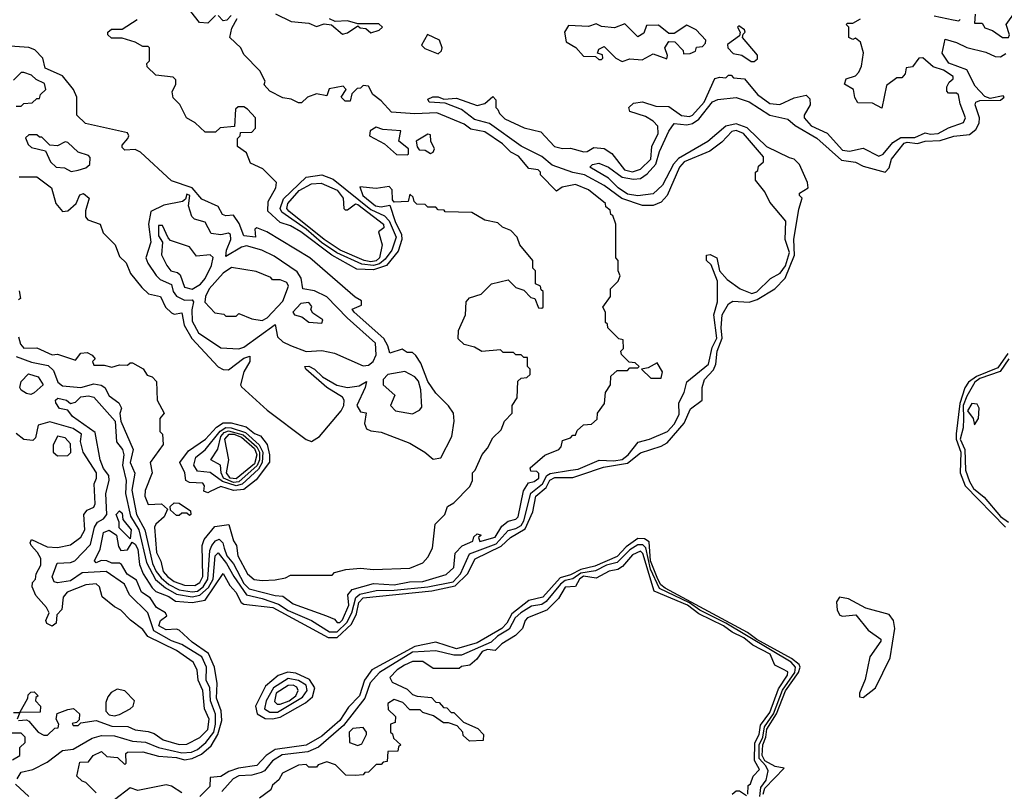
# Model space of a CAD drawing. Extents: x 2737310 to 2869991, y 870230 to 1012730.
# Tile 451 of 479: x 2808159 to 2811960, y 939786 to 942764. Entities that reach past the tile are written whole.
import ezdxf

# ---------------------------------------------------------------- set-up
doc = ezdxf.new("R2010")
doc.units = 0

msp = doc.modelspace()

# ---------------------------------------------------------------- linework, layer by layer
at = {"layer": '0CON02XD'}
for points in [[(2808145, 941463.8), (2808205, 941442), (2808269.1, 941429.1), (2808289.7, 941409.7), (2808306.7, 941365), (2808325, 941351.2), (2808395, 941344.2), (2808445, 941358), (2808473.9, 941353.9), (2808487.5, 941345), (2808505, 941312.5), (2808542.5, 941285), (2808552.5, 941265), (2808545.8, 941244.2), (2808549.1, 941215), (2808596.7, 941105), (2808585.8, 941055), (2808603.6, 941013.6), (2808592.1, 940947.9), (2808610, 940855), (2808641.9, 940795), (2808672.2, 940665), (2808685.6, 940635), (2808705, 940610.6), (2808734.7, 940584.7), (2808775, 940563.5), (2808825, 940555.5), (2808845, 940558.5), (2808867.8, 940575), (2808885.5, 940605), (2808893.1, 940715), (2808900.8, 940735), (2808915, 940753.3), (2808929.3, 940759.3), (2808943.8, 940745), (2808948.6, 940725), (2808959.4, 940695), (2808984.6, 940664.6), (2809025, 940588), (2809045, 940567.5), (2809145, 940541.2), (2809175, 940538.8), (2809215, 940510), (2809343.6, 940463.6), (2809375, 940450), (2809385, 940437.5), (2809395, 940437.5), (2809405, 940447.5), (2809430, 940505), (2809426.2, 940545), (2809442.5, 940565), (2809525, 940588), (2809605, 940582.9), (2809664.1, 940594.1), (2809715, 940596.2), (2809805, 940622.5), (2809835, 940650), (2809840, 940705), (2809867, 940733), (2809908.3, 940751.7), (2809911.7, 940768.3), (2809925, 940780), (2809940, 940775), (2809930, 940765), (2809935, 940750), (2809995, 940766.7), (2810020, 940810), (2810045, 940828.8), (2810075, 940836.2), (2810083.8, 940845), (2810103.8, 940946.2), (2810123.3, 940976.7), (2810145, 940981.2), (2810163.3, 940995), (2810163, 941013), (2810155, 941020), (2810131.7, 941021.7), (2810130, 941035), (2810186.4, 941083.6), (2810240, 941105), (2810250, 941115), (2810255, 941140), (2810285, 941150), (2810295, 941160), (2810305, 941160), (2810311.7, 941178.3), (2810335, 941200), (2810367, 941203), (2810388.3, 941221.7), (2810390, 941245), (2810417, 941283), (2810420, 941325), (2810440, 941355), (2810441.7, 941388.3), (2810465, 941410), (2810505, 941410), (2810515, 941420), (2810545, 941420), (2810550, 941425), (2810535, 941440), (2810511.7, 941441.7), (2810481.7, 941471.7), (2810480, 941485), (2810490, 941495), (2810488.3, 941528.3), (2810471.7, 941531.7), (2810430, 941575), (2810428.3, 941588.3), (2810420, 941595), (2810420, 941635), (2810410, 941655), (2810440, 941695), (2810440, 941725), (2810470, 941755), (2810477.5, 941775), (2810470, 941795), (2810470, 941835), (2810460, 941845), (2810460, 941975), (2810448.3, 942008.3), (2810441.7, 942011.7), (2810438.3, 942028.3), (2810421.7, 942041.7), (2810420, 942055), (2810355, 942107.5), (2810305, 942127.5), (2810253, 942117), (2810231.7, 942101.7), (2810170, 942165), (2810170, 942175), (2810160, 942185), (2810125, 942190), (2810085, 942236.7), (2810055, 942252.5), (2810023.3, 942285), (2809955, 942331.2), (2809901.2, 942341.2), (2809875, 942360), (2809770, 942405), (2809685, 942400), (2809595, 942406.7), (2809555, 942451.2), (2809522.5, 942475), (2809505, 942507.5), (2809485, 942510), (2809475, 942500), (2809461.7, 942498.3), (2809441.7, 942478.3), (2809435, 942450), (2809415, 942450), (2809400, 942465), (2809420, 942495), (2809407.5, 942507.5), (2809353.3, 942496.7), (2809345, 942470), (2809305, 942477.5), (2809270, 942465), (2809247, 942443), (2809235, 942442.5), (2809207, 942457), (2809175, 942462.5), (2809125, 942487.5), (2809103, 942513), (2809107, 942527), (2809086.1, 942566.1), (2809025, 942630), (2809012.5, 942655), (2808970, 942695), (2808978.3, 942731.7), (2808998.3, 942768.3)], [(2808148.8, 939835), (2808165, 939860), (2808209.5, 939870.5), (2808265, 939898.8), (2808325, 939943.3), (2808365, 939948.8), (2808439.3, 939990.7), (2808475, 940001.2), (2808525, 940000.8), (2808595, 939979.2), (2808645, 939975.8), (2808695.6, 939955.6), (2808785, 939934.4), (2808822.6, 939937.4), (2808845, 939947.1), (2808878, 939975), (2808908.5, 940015), (2808915.5, 940045), (2808914.5, 940084.5), (2808895.6, 940135), (2808892.9, 940185), (2808879.2, 940215), (2808880, 940265), (2808862, 940305), (2808785, 940352.9), (2808745, 940367.5), (2808677.5, 940405), (2808653.3, 940475), (2808582.5, 940545), (2808563.3, 940585), (2808492.5, 940635), (2808400.9, 940629.1), (2808355, 940598.6), (2808305, 940591.2), (2808292.5, 940595), (2808284.1, 940614.1), (2808303.6, 940666.4), (2808355, 940668.8), (2808372.5, 940675), (2808432, 940738), (2808447.5, 940805), (2808460, 940825), (2808482.3, 940837.7), (2808495.7, 940854.3), (2808491.4, 940935), (2808504.1, 940985.9), (2808503.8, 941005), (2808482.2, 941032.2), (2808469.2, 941065), (2808450.7, 941170.7), (2808362.7, 941232.7), (2808345, 941257.5), (2808313.2, 941263.2), (2808298.8, 941285), (2808297.5, 941295), (2808307, 941303), (2808340, 941295), (2808355, 941282.5), (2808375, 941287.5), (2808395, 941308.8), (2808425, 941312), (2808445, 941306.7), (2808528.1, 941215), (2808533.3, 941135), (2808556, 941105), (2808560.8, 941085), (2808555.8, 941045), (2808570, 940985), (2808567.5, 940935), (2808587.4, 940847.4), (2808618.9, 940795), (2808648.6, 940668.6), (2808683.8, 940603.8), (2808721.8, 940571.8), (2808765, 940547.5), (2808825, 940536.5), (2808855, 940542.5), (2808887.6, 940572.4), (2808905.6, 940605), (2808913.3, 940695), (2808925, 940706), (2808958.1, 940665), (2808985.4, 940615.4), (2809035, 940544), (2809095, 940530.6), (2809157.8, 940507.8), (2809195, 940484.4), (2809285.5, 940445.5), (2809355, 940401.9), (2809385, 940401.1), (2809422.3, 940437.7), (2809441.5, 940475), (2809456.2, 940533.8), (2809472.5, 940547.5), (2809535, 940561.5), (2809605, 940562.1), (2809735.3, 940574.7), (2809832.5, 940595), (2809860.6, 940625), (2809895, 940702.5), (2809998.3, 940741.7), (2810045, 940792.5), (2810075, 940800), (2810095, 940812.5), (2810105, 940830), (2810132.9, 940937.1), (2810177.1, 940972.9), (2810194.6, 941005.4), (2810207, 941013), (2810285, 941026), (2810315, 941029.2), (2810395.8, 941064.2), (2810452.1, 941062.1), (2810485, 941067.1), (2810508, 941085), (2810546.4, 941133.6), (2810590, 941145), (2810660, 941175), (2810685, 941202.5), (2810705, 941240), (2810703.3, 941285), (2810724, 941325), (2810734.1, 941365.9), (2810818, 941435), (2810831.7, 941498.3), (2810850, 941535), (2810838.8, 941625), (2810852.5, 941675), (2810852.5, 941755), (2810828.3, 941818.3), (2810810, 941835), (2810810, 941855), (2810825, 941857.5), (2810850, 941845), (2810860, 941795), (2810890.7, 941760.7), (2810940, 941725), (2810985, 941706.7), (2811005, 941713.8), (2811057.5, 941765), (2811095, 941786), (2811115, 941814), (2811130.6, 941865), (2811113.8, 941915), (2811116.4, 941986.4), (2811055, 942060), (2811035, 942100), (2811000, 942145), (2811000, 942175), (2811008.3, 942181.7), (2811011.7, 942198.3), (2811030, 942215), (2811030, 942235), (2811023, 942243), (2810953.3, 942325), (2810925, 942335.8), (2810908.3, 942331.7), (2810869.3, 942290.7), (2810823.8, 942256.2), (2810723.8, 942215), (2810706.2, 942195), (2810658.8, 942085), (2810635, 942060), (2810605, 942046.7), (2810563, 942047), (2810483.5, 942073.5), (2810415, 942124), (2810340, 942165), (2810295, 942174.2), (2810215, 942202.5), (2810175, 942236), (2810095, 942276), (2809972.7, 942362.7), (2809915, 942378.8), (2809865, 942416.7), (2809801.7, 942441.7), (2809740, 942445), (2809735, 942457.5), (2809754.1, 942465.9), (2809775, 942466), (2809797, 942457), (2809845, 942461.2), (2809925, 942433.3), (2809955, 942440), (2809985, 942467.5), (2809997.5, 942455), (2809997.5, 942425), (2810005, 942417.5), (2810011.7, 942401.7), (2810031.7, 942381.7), (2810106.1, 942346.1), (2810170.7, 942330.7), (2810223.3, 942275), (2810255, 942266.9), (2810285, 942268), (2810336.4, 942253.6), (2810350, 942255), (2810375, 942270), (2810415, 942266.7), (2810445, 942247.5), (2810493.3, 942185), (2810525, 942176.2), (2810555, 942186.7), (2810595.8, 942225), (2810600, 942275), (2810623.3, 942325), (2810623, 942353), (2810605, 942372.5), (2810575, 942390), (2810515, 942410), (2810510, 942425), (2810528.3, 942441.7), (2810563, 942447), (2810615, 942430), (2810665, 942428.8), (2810714.4, 942394.4), (2810745, 942390), (2810756.2, 942395), (2810800.8, 942445), (2810843, 942537), (2810862.5, 942542.5), (2810885, 942540), (2810895, 942550), (2810905, 942550), (2810915, 942540), (2810957.5, 942535), (2811007.5, 942475), (2811055, 942440), (2811093, 942437), (2811148.3, 942461.7), (2811195, 942472.5), (2811208.8, 942458.8), (2811210, 942435), (2811187.5, 942395), (2811187.5, 942385), (2811215, 942354), (2811275.9, 942325.9), (2811335, 942260), (2811363, 942257), (2811415, 942267.5), (2811475, 942237.5), (2811492.5, 942245), (2811530.3, 942289.7), (2811561.1, 942308.9), (2811615, 942309.4), (2811655, 942327.5), (2811675, 942322), (2811705, 942324.2), (2811745, 942346.7), (2811803, 942367), (2811810, 942385), (2811789.5, 942439.5), (2811783.6, 942473.6), (2811775, 942480), (2811745, 942480), (2811738.3, 942488.3), (2811737.5, 942505), (2811747, 942523), (2811762.5, 942535), (2811762.5, 942545), (2811725, 942568.8), (2811685, 942582.5), (2811645, 942616.7), (2811630, 942615), (2811605, 942582.5), (2811581.7, 942578.3), (2811577.5, 942555), (2811565, 942540), (2811545, 942540), (2811505, 942510), (2811487, 942423), (2811451.7, 942441.7), (2811395, 942442.5), (2811383, 942463), (2811377.5, 942495), (2811342.5, 942515), (2811350, 942535), (2811385, 942547.5), (2811398.3, 942561.7), (2811408.8, 942585), (2811416.1, 942636.1), (2811405, 942677.5), (2811385, 942692.5), (2811375, 942687.5), (2811360, 942695), (2811360, 942735), (2811350, 942745), (2811355, 942750), (2811375, 942750), (2811405, 942767.5)], [(2808751.7, 942461.7), (2808747.5, 942485), (2808762.5, 942515), (2808761.7, 942531.7), (2808751.7, 942541.7), (2808685, 942550), (2808651.7, 942581.7), (2808650, 942595), (2808660, 942605), (2808660, 942655), (2808655, 942660), (2808635, 942660), (2808605, 942677.5), (2808555, 942692.5), (2808513, 942693), (2808500, 942705), (2808500, 942715), (2808513, 942727), (2808555, 942727.5), (2808612.5, 942765)], [(2808915, 942780), (2808885, 942750), (2808853, 942753), (2808820, 942795)], [(2808975, 942780), (2808958.3, 942761.7), (2808945, 942760), (2808925, 942780)], [(2809146.4, 942786.4), (2809207, 942757), (2809275, 942750), (2809305, 942737.5), (2809335, 942747.5), (2809363.3, 942743.3), (2809405, 942707.5), (2809425, 942712.5), (2809465, 942740), (2809473, 942733), (2809495, 942730), (2809515, 942712.5), (2809547, 942723), (2809560, 942735), (2809545, 942747.5), (2809465, 942747.5), (2809425, 942760), (2809377, 942757), (2809355, 942767.5)], [(2811688.8, 942778.8), (2811763, 942763), (2811785, 942760), (2811790, 942765)], [(2811847.5, 942785), (2811845, 942750), (2811875, 942750), (2811885, 942732.5), (2811915, 942722.5), (2811952.5, 942695), (2811976.7, 942695), (2811980, 942705), (2811967.5, 942745), (2812003.8, 942795)], [(2810485, 942602.5), (2810515, 942612.5), (2810561.7, 942608.3), (2810605, 942632.5), (2810657.5, 942612.5), (2810660, 942625), (2810650, 942655), (2810665, 942680), (2810688.3, 942678.3), (2810720, 942645), (2810721.7, 942631.7), (2810747, 942633), (2810768.3, 942641.7), (2810771.7, 942658.3), (2810795, 942660), (2810807, 942673), (2810807.5, 942685), (2810770, 942725), (2810735, 942742.5), (2810685, 942710), (2810665, 942710), (2810625, 942742.5), (2810578.3, 942741.7), (2810568.3, 942711.7), (2810545, 942697.5), (2810495, 942747.5), (2810455, 942732.5), (2810405, 942737.5), (2810385, 942747.5), (2810355, 942737.5), (2810278.3, 942741.7), (2810262.5, 942715), (2810268.3, 942678.3), (2810305.9, 942655.9), (2810335, 942622.5), (2810381.7, 942621.7), (2810395, 942610), (2810405, 942610), (2810410, 942615), (2810408.3, 942628.3), (2810390, 942635), (2810395, 942650), (2810415, 942660), (2810460, 942615), (2810485, 942602.5)], [(2810995, 942602.5), (2811007, 942613), (2811007, 942627), (2810950, 942695), (2810951.7, 942708.3), (2810960, 942715), (2810957.5, 942725), (2810935, 942740), (2810930, 942735), (2810940, 942715), (2810938.3, 942701.7), (2810891.7, 942668.3), (2810892.5, 942655), (2810913.9, 942633.9), (2810946.4, 942626.4), (2810983, 942603), (2810995, 942602.5)], [(2808455, 939780), (2808415, 939820), (2808400, 939825), (2808380, 939845), (2808391.7, 939898.3), (2808425, 939900), (2808442.5, 939925), (2808475, 939940), (2808495, 939920), (2808537, 939917), (2808565, 939890), (2808570, 939895), (2808568.3, 939931.7), (2808575, 939937.5), (2808635, 939938.8), (2808695, 939921.2), (2808765, 939916.9), (2808795, 939907.1), (2808825, 939912.5), (2808860.7, 939929.3), (2808897.9, 939962.1), (2808924.6, 940005.4), (2808939.2, 940059.2), (2808937.1, 940097.1), (2808918.6, 940145), (2808921.7, 940201.7), (2808910.8, 940265), (2808888.6, 940318.6), (2808825, 940361.2), (2808775, 940407.5), (2808765, 940412.5), (2808725, 940408.8), (2808696.7, 940425), (2808703.3, 940445), (2808727, 940463), (2808722.5, 940475), (2808686.7, 940495), (2808663, 940533), (2808630, 940555), (2808610.7, 940600.7), (2808574.3, 940624.3), (2808551.7, 940661.7), (2808545, 940666.7), (2808515, 940666.2), (2808495, 940676.2), (2808473.6, 940676.4), (2808455, 940667.5), (2808447.5, 940675), (2808470, 940720), (2808482.5, 940785), (2808505, 940793.3), (2808532.5, 940775), (2808540.7, 940730.7), (2808550, 940715), (2808575, 940717.5), (2808593, 940747), (2808605, 940740), (2808615, 940720), (2808621.2, 940661.2), (2808636.2, 940625), (2808670.8, 940570.8), (2808685, 940556.7), (2808735, 940537.5), (2808760.5, 940520.5), (2808825, 940514.2), (2808875, 940523.8), (2808945, 940626.7), (2808970.3, 940580.3), (2808993.8, 940555), (2809013.8, 940515), (2809025, 940508.8), (2809136.7, 940495), (2809350, 940380), (2809385, 940379.4), (2809439.4, 940430.6), (2809458.9, 940471.1), (2809468.5, 940515), (2809485, 940532.2), (2809750.2, 940559.8), (2809840.4, 940579.6), (2809887.5, 940625), (2809917, 940683), (2810018.2, 940731.8), (2810053.8, 940765), (2810110.9, 940799.1), (2810139.4, 940865), (2810151.9, 940925), (2810190.9, 940959.1), (2810205, 940987.5), (2810225, 940997.5), (2810295, 940997.1), (2810325, 941006.9), (2810412.4, 941037.6), (2810505, 941052.2), (2810555, 941092), (2810635, 941117.5), (2810658.9, 941131.1), (2810723.6, 941206.4), (2810748.1, 941261.9), (2810793.8, 941295), (2810794, 941345), (2810802.5, 941375), (2810837.3, 941412.7), (2810846.9, 941435), (2810852.2, 941485), (2810871.5, 941535), (2810866.7, 941575), (2810870.6, 941625), (2810895, 941667.5), (2810912.3, 941677.7), (2810975, 941674.3), (2811006.3, 941683.7), (2811073.8, 941725), (2811113.6, 941766.4), (2811150, 941855), (2811147.5, 941915), (2811167.3, 942032.7), (2811180, 942075), (2811170, 942085), (2811170, 942095), (2811202.5, 942115), (2811200, 942135), (2811170, 942205), (2811148.8, 942225), (2811130.5, 942230.5), (2811043.1, 942273.1), (2810966.9, 942346.9), (2810925, 942361.5), (2810885, 942352.9), (2810815, 942294.2), (2810702.2, 942227.8), (2810683.5, 942206.5), (2810640.8, 942125), (2810605, 942092), (2810545, 942084.3), (2810505, 942090), (2810468.8, 942115), (2810431.7, 942151.7), (2810360, 942195), (2810370, 942205), (2810395, 942210), (2810432.5, 942195), (2810485, 942155.7), (2810528.3, 942148.3), (2810555, 942150.8), (2810580.9, 942169.1), (2810615, 942206.2), (2810629.2, 942255), (2810665, 942333.3), (2810686.2, 942363.8), (2810735, 942358.6), (2810756.4, 942363.6), (2810780.7, 942379.3), (2810833.6, 942446.4), (2810854.3, 942455.7), (2810925, 942462.9), (2810975, 942447.1), (2811055, 942395.8), (2811125, 942380), (2811153.3, 942355), (2811236.8, 942306.8), (2811331.7, 942221.7), (2811385, 942214.2), (2811415, 942198.9), (2811500, 942175), (2811515, 942192.5), (2811524.5, 942225.5), (2811573, 942287), (2811585, 942291.1), (2811625, 942285.6), (2811655, 942295.6), (2811712.4, 942297.6), (2811765, 942314.2), (2811825, 942321.2), (2811850.3, 942339.7), (2811862.5, 942365), (2811864.2, 942385), (2811847.5, 942435), (2811850, 942445), (2811865, 942452.5), (2811945, 942453.3), (2811960, 942465), (2811955, 942470), (2811905, 942460), (2811885, 942467.5), (2811847.4, 942507.4), (2811815, 942570), (2811745.6, 942595.6), (2811720, 942635), (2811731.7, 942688.3), (2811775, 942676.2), (2811815, 942656.2), (2811888.8, 942638.8), (2811925, 942621.2), (2811945, 942620), (2811966.4, 942633.6)], [(2809775, 942632.5), (2809787, 942643), (2809790, 942655), (2809780, 942685), (2809733, 942707), (2809710, 942665), (2809723, 942653), (2809775, 942632.5)], [(2809755, 941067.5), (2809785, 941072.5), (2809826.7, 941155), (2809836.7, 941215), (2809833.3, 941245), (2809813.9, 941273.9), (2809765, 941322.5), (2809735, 941367.5), (2809708, 941438), (2809688.3, 941468.3), (2809675, 941480), (2809655, 941480), (2809635, 941492.5), (2809587.5, 941477.5), (2809580.8, 941505), (2809565, 941533.8), (2809450, 941635), (2809443, 941647), (2809478.3, 941661.7), (2809478.3, 941678.3), (2809453.6, 941693.6), (2809278.8, 941845), (2809113.3, 941945), (2809075, 941960), (2809067.5, 941955), (2809070, 941925), (2809025, 941930), (2809007, 941977), (2808985, 942010), (2808955, 942006.7), (2808941.7, 942011.7), (2808925, 942042.5), (2808861.7, 942071.7), (2808824.5, 942114.5), (2808745, 942142.5), (2808625, 942252.5), (2808605, 942262.5), (2808565, 942260), (2808555, 942270), (2808555, 942280), (2808576.7, 942305), (2808580, 942315), (2808575, 942326.7), (2808413, 942363), (2808380, 942395), (2808380, 942465), (2808367.5, 942495), (2808325, 942547.5), (2808257, 942577), (2808248.8, 942615), (2808217.9, 942647.9), (2808195, 942656), (2808105, 942663.3)], [(2808145, 942430), (2808165, 942430), (2808175, 942440), (2808207, 942443), (2808225, 942460), (2808235, 942460), (2808240, 942475), (2808260, 942495), (2808255, 942517.5), (2808223, 942533), (2808205, 942550), (2808175, 942560), (2808165, 942560), (2808135, 942530)], [(2808155, 941540), (2808162.3, 941512.3), (2808175, 941496.7), (2808225, 941497.5), (2808285, 941470), (2808305, 941472.5), (2808375, 941450), (2808395, 941477.5), (2808419.3, 941479.3), (2808439.3, 941469.3), (2808450, 941455), (2808440, 941445), (2808445, 941430), (2808485, 941430), (2808515, 941422.5), (2808545, 941432.5), (2808575, 941430), (2808585, 941440), (2808595, 941440), (2808636.4, 941416.4), (2808651.7, 941391.7), (2808670, 941385), (2808687, 941367), (2808690, 941295), (2808717.5, 941245), (2808700, 941225), (2808700, 941175), (2808710, 941165), (2808712.5, 941125), (2808663.3, 941055), (2808670, 941015), (2808643.6, 940946.4), (2808642, 940925), (2808655, 940893.3), (2808706.1, 940896.1), (2808730, 940875), (2808717.5, 940845), (2808685, 940817.5), (2808680, 940805), (2808687.3, 940707.3), (2808703.9, 940673.9), (2808712.5, 940635), (2808729.2, 940615), (2808755, 940595.8), (2808795, 940581.4), (2808835, 940580.8), (2808855, 940592), (2808865.6, 940615), (2808863.3, 940735), (2808871.7, 940758.3), (2808912.2, 940807.8), (2808966.2, 940816.2), (2808985, 940752.5), (2808996.2, 940735), (2809001.2, 940695), (2809038.8, 940625), (2809064.2, 940604.2), (2809095, 940600), (2809145, 940602.5), (2809185, 940610), (2809205, 940620), (2809365, 940620), (2809375, 940630), (2809418.3, 940641.7), (2809475, 940647.5), (2809525, 940642.5), (2809665, 940647.5), (2809715, 940667.5), (2809735, 940690), (2809752.5, 940725), (2809763, 940817), (2809800, 940855), (2809810, 940885), (2809835, 940900), (2809897, 940963), (2809907.5, 940985), (2809907.5, 941015), (2809917.5, 941025), (2809943.9, 941086.1), (2809965, 941110), (2809985, 941150), (2810018.3, 941181.7), (2810030, 941215), (2810060, 941245), (2810060, 941275), (2810080, 941305), (2810081.7, 941368.3), (2810095, 941380), (2810117, 941383), (2810130, 941395), (2810130, 941415), (2810120, 941425), (2810120, 941460), (2810105, 941460), (2810095, 941470), (2810075, 941470), (2810065, 941480), (2810025, 941480), (2810015, 941490), (2809943, 941483), (2809915, 941500), (2809875, 941510), (2809851.7, 941531.7), (2809853.3, 941565), (2809880, 941625), (2809882.5, 941675), (2809895, 941690), (2809940, 941705), (2809980, 941745), (2810045, 941760), (2810075, 941730), (2810105, 941720), (2810131.7, 941691.7), (2810148.3, 941688.3), (2810161.7, 941651.7), (2810175, 941650), (2810180, 941655), (2810180, 941715), (2810171.7, 941721.7), (2810170, 941735), (2810150, 941745), (2810150, 941795), (2810140, 941805), (2810140, 941835), (2810090, 941895), (2810080, 941925), (2810055, 941950), (2810023, 941963), (2810005, 941980), (2809955, 941990), (2809905, 942020), (2809801.7, 942021.7), (2809798.3, 942028.3), (2809775, 942030), (2809765, 942040), (2809735, 942040), (2809725, 942050), (2809691.7, 942051.7), (2809681.7, 942061.7), (2809678.3, 942078.3), (2809665, 942090), (2809658.3, 942061.7), (2809605, 942060), (2809598.3, 942068.3), (2809597, 942107), (2809585, 942120), (2809535, 942112.5), (2809471.7, 942118.3), (2809484, 942085), (2809533.3, 942045), (2809555, 942042), (2809588.3, 942048.3), (2809608.6, 941985), (2809633.3, 941935), (2809634.5, 941915.5), (2809619.8, 941870.2), (2809574.6, 941815.4), (2809525, 941798.5), (2809461.2, 941801.2), (2809364.6, 941854.6), (2809245, 941945.7), (2809205, 941968), (2809165, 941981.2), (2809117.5, 942025), (2809118.3, 942061.7), (2809147.5, 942115), (2809150, 942135), (2809098.3, 942188.3), (2809050.5, 942210.5), (2809035, 942250), (2809000, 942275), (2809000, 942305), (2809010, 942315), (2809011.7, 942328.3), (2809055, 942330), (2809070, 942345), (2809070, 942385), (2809038.3, 942418.3), (2809025, 942427.5), (2809002.5, 942427.5), (2808991.7, 942418.3), (2808988.3, 942351.7), (2808933.6, 942346.4), (2808915, 942330), (2808875, 942330), (2808836.4, 942366.4), (2808802.5, 942385), (2808777, 942437), (2808751.7, 942461.7)], [(2809655, 942242.5), (2809660, 942245), (2809660, 942265), (2809623.3, 942295), (2809630, 942335), (2809560.5, 942340.5), (2809535, 942348.8), (2809512.5, 942335), (2809510, 942315), (2809567.5, 942285), (2809613.9, 942243.9), (2809655, 942242.5)], [(2808358.3, 942178.3), (2808385, 942182.5), (2808415, 942192.5), (2808430, 942205), (2808431.7, 942231.7), (2808425, 942240), (2808385, 942252.5), (2808345, 942290), (2808335, 942292.5), (2808305, 942277.5), (2808275, 942280), (2808245, 942310), (2808235, 942310), (2808225, 942320), (2808195, 942320), (2808181.7, 942308.3), (2808191.7, 942281.7), (2808205, 942270), (2808258.3, 942258.3), (2808277.5, 942215), (2808300, 942195), (2808331.7, 942191.7), (2808358.3, 942178.3)], [(2809745, 942247.5), (2809755, 942252.5), (2809760, 942265), (2809746.2, 942295), (2809745, 942320), (2809735, 942322.5), (2809690, 942295), (2809693, 942273), (2809701.7, 942261.7), (2809725, 942260), (2809745, 942247.5)], [(2808157, 942157), (2808225, 942157.5), (2808282.5, 942115), (2808298.8, 942055), (2808325, 942024), (2808345, 942026.2), (2808377.5, 942055), (2808391.7, 942088.3), (2808405, 942092.5), (2808427.5, 942075), (2808413.6, 942026.4), (2808413.3, 942003.3), (2808421.7, 941991.7), (2808470, 941975), (2808481.7, 941941.7), (2808527.5, 941895), (2808545, 941850), (2808570, 941825), (2808587.5, 941785), (2808630.7, 941730.7), (2808656.4, 941706.4), (2808702.5, 941695), (2808722.5, 941655), (2808745, 941632.5), (2808755, 941627.5), (2808785, 941632.5), (2808794, 941585), (2808823.7, 941533.7), (2808925, 941424), (2808945, 941413.8), (2808965, 941412), (2809025, 941457.5), (2809047.5, 941465), (2809048, 941445), (2809024.2, 941405), (2809011.2, 941355), (2809015, 941347.5), (2809115, 941256.7), (2809265, 941143.8), (2809285, 941136.7), (2809316, 941155), (2809400, 941255), (2809410, 941275), (2809411.2, 941295), (2809405, 941306.7), (2809344.2, 941344.2), (2809263.3, 941415), (2809260, 941425), (2809275, 941426.2), (2809296.7, 941415), (2809327.5, 941385), (2809384, 941354), (2809424.1, 941344.1), (2809469.2, 941350.8), (2809497.5, 941367.5), (2809493.3, 941345), (2809460, 941275), (2809475, 941250), (2809497, 941247), (2809490, 941205), (2809497.5, 941185), (2809515, 941176.7), (2809555, 941172.5), (2809665, 941130), (2809722.5, 941095), (2809755, 941067.5)], [(2809525, 941814.6), (2809480.2, 941820.2), (2809383.6, 941863.6), (2809324.2, 941904.2), (2809265, 941955.5), (2809171.2, 942021.2), (2809164.3, 942035.7), (2809177.5, 942072.5), (2809265, 942156.7), (2809325, 942165.7), (2809368.9, 942148.9), (2809515, 942031.5), (2809567.3, 942007.3), (2809585, 941988), (2809612.5, 941925), (2809595.7, 941875), (2809569.8, 941840.2), (2809548.4, 941821.6), (2809525, 941814.6)], [(2809515, 941829.5), (2809488.8, 941835), (2809396.2, 941875), (2809334.3, 941915), (2809198, 942025), (2809190.8, 942035), (2809194.3, 942055), (2809238, 942105), (2809285, 942130), (2809323, 942133), (2809385, 942105.8), (2809407.5, 942075), (2809410, 942035), (2809415, 942030), (2809425, 942030), (2809455, 942053.3), (2809465, 942050.8), (2809563.3, 941975), (2809565, 941960), (2809543.8, 941945), (2809558.8, 941895), (2809548.6, 941845), (2809535, 941833.5), (2809515, 941829.5)], [(2809485, 941427.5), (2809505, 941431.2), (2809523.3, 941445), (2809535, 941470), (2809532.5, 941515), (2809423.1, 941613.1), (2809345, 941694), (2809297.3, 941717.3), (2809252.5, 941725), (2809245.8, 941765.8), (2809230.5, 941790.5), (2809140.9, 941850.9), (2809094.3, 941874.3), (2809035, 941891.2), (2809015, 941885.8), (2808955, 941850), (2808958, 941875), (2808973.8, 941915), (2808972.5, 941935), (2808965, 941940), (2808935, 941933.8), (2808898.8, 941938.8), (2808875, 941982.5), (2808833.6, 941993.6), (2808824, 942004), (2808811.2, 942045), (2808815.7, 942085), (2808805, 942090), (2808798.8, 942071.2), (2808787.5, 942062.5), (2808715, 942048.6), (2808665.9, 942024.1), (2808655.8, 941975), (2808665.7, 941905), (2808646.7, 941845), (2808653.9, 941823.9), (2808686.1, 941776.1), (2808701.7, 941761.7), (2808745, 941742.5), (2808751.2, 941715), (2808765, 941696.7), (2808795, 941681.2), (2808825, 941682.5), (2808830, 941675), (2808824.1, 941644.1), (2808825, 941600), (2808850, 941555), (2808935, 941497.5), (2809005, 941493.3), (2809025, 941500), (2809145, 941587.5), (2809155, 941540), (2809175, 941521.2), (2809205, 941506.7), (2809265, 941483.3), (2809325, 941487.5), (2809375, 941477.5), (2809485, 941427.5)], [(2808825, 941724.2), (2808856.5, 941743.5), (2808874.5, 941765.5), (2808900, 941815), (2808906.2, 941846.2), (2808895, 941856.7), (2808841.7, 941851.7), (2808815, 941887.5), (2808741.7, 941911.7), (2808731.7, 941921.7), (2808710, 941970), (2808695, 941970), (2808695, 941930), (2808710, 941905), (2808707, 941857), (2808726.7, 941815), (2808742.5, 941795), (2808768, 941788), (2808778.8, 941778.8), (2808795, 941731.2), (2808825, 941724.2)], [(2809095, 941603.3), (2809115, 941613.3), (2809175, 941677.5), (2809196.7, 941735), (2809190, 941750), (2809165, 941760), (2809135, 941760), (2809128.3, 941768.3), (2809071.7, 941791.7), (2808977, 941807), (2808945, 941786.2), (2808891.2, 941725), (2808876.7, 941695), (2808873.6, 941673.6), (2808913, 941633), (2808947, 941627), (2808955, 941620), (2808995, 941620), (2809005, 941630), (2809055, 941610), (2809095, 941603.3)], [(2808157, 941717), (2808161.7, 941688.3), (2808155, 941682.5)], [(2809325, 941592.5), (2809330, 941605), (2809290.7, 941630.7), (2809283.3, 941645), (2809287, 941657), (2809275, 941672.5), (2809245, 941668.8), (2809213.8, 941635), (2809220, 941625), (2809247.7, 941617.7), (2809275, 941596.7), (2809325, 941592.5)], [(2811973.9, 941476.1), (2811935, 941420), (2811852.5, 941387.5), (2811821.4, 941365), (2811807.2, 941342.8), (2811787.7, 941282.3), (2811773.8, 941166.2), (2811774.7, 941144.7), (2811791.8, 941095), (2811789.4, 941015), (2811809.4, 940965), (2811964.3, 940805)], [(2810635, 941380), (2810640, 941405), (2810620, 941440), (2810585, 941420), (2810560, 941415), (2810595, 941380), (2810635, 941380)], [(2811978.1, 941455), (2811944.1, 941405.9), (2811865, 941378.9), (2811846.7, 941365), (2811815, 941311.2), (2811801.2, 941275), (2811802.5, 941225), (2811801.3, 941188.7), (2811789.6, 941145), (2811807.1, 941105), (2811810, 941025), (2811825, 940981.2), (2811840.8, 940955), (2811881.7, 940921.7), (2811945, 940847.1), (2811975.7, 940825)], [(2808202.3, 941317.7), (2808185, 941320.8), (2808164.5, 941334.5), (2808160, 941345), (2808165, 941367.5), (2808193, 941397), (2808230, 941385), (2808250, 941355), (2808215, 941323.3), (2808202.3, 941317.7)], [(2809675, 941243.3), (2809703, 941257), (2809711.7, 941268.3), (2809707.1, 941335), (2809698.5, 941368.5), (2809685, 941386.2), (2809646.1, 941406.1), (2809580, 941395), (2809562.5, 941375), (2809562.5, 941355), (2809607.5, 941315), (2809590, 941275), (2809610, 941255), (2809675, 941243.3)], [(2811845, 941200), (2811860, 941225), (2811862.5, 941265), (2811855, 941280), (2811835, 941282.5), (2811818, 941255), (2811840, 941225), (2811845, 941200)], [(2808155, 940060), (2808185, 940062.5), (2808195, 940057.5), (2808230, 940015), (2808253, 940003), (2808267, 940003), (2808295, 940030), (2808308.3, 940031.7), (2808310, 940045), (2808300, 940065), (2808303.9, 940086.1), (2808345, 940102.5), (2808366.4, 940106.4), (2808390, 940085), (2808388.3, 940061.7), (2808378.3, 940051.7), (2808361.7, 940048.3), (2808365, 940040), (2808385, 940040), (2808395, 940050), (2808455, 940060), (2808515, 940037.5), (2808576.1, 940036.1), (2808605, 940023.3), (2808655, 940016.7), (2808678.8, 940008.8), (2808712.5, 939985), (2808775, 939966.7), (2808805, 939967.5), (2808855, 939993.8), (2808886, 940025), (2808890.8, 940065), (2808872, 940105), (2808865.8, 940175), (2808848.6, 940215), (2808843.8, 940255), (2808828.8, 940285), (2808765, 940330), (2808654, 940384), (2808635, 940410), (2808587, 940447), (2808550, 940485), (2808525, 940497.5), (2808477, 940537), (2808466.7, 940575), (2808455, 940586.7), (2808415, 940582.5), (2808342.5, 940555), (2808327.5, 940535), (2808321.7, 940488.3), (2808303, 940467), (2808300, 940435), (2808285, 940423.3), (2808263.6, 940433.6), (2808260, 940445), (2808272.5, 940475), (2808262.5, 940495), (2808221.2, 940541.2), (2808207.5, 940575), (2808208.3, 940591.7), (2808220, 940605), (2808222.5, 940625), (2808240.7, 940659.3), (2808241.2, 940685), (2808228.3, 940708.3), (2808203.3, 940735), (2808200, 940745), (2808205, 940757.5), (2808265, 940730), (2808305, 940727.5), (2808355, 940737.5), (2808395, 940767.5), (2808410, 940795), (2808406.7, 940855), (2808419.3, 940870.7), (2808445, 940882.5), (2808450, 940895), (2808447, 940973), (2808456.2, 940995), (2808456.2, 941015), (2808403.8, 941095), (2808393.9, 941136.1), (2808397.5, 941165), (2808365.8, 941185.8), (2808275, 941212.5), (2808230.7, 941199.3), (2808220, 941150), (2808210, 941140), (2808175, 941143.3), (2808145, 941167.5)], [(2808885, 940937.5), (2808870, 940945), (2808872.5, 940965), (2808865.9, 940975.9), (2808815, 940977.5), (2808800, 940985), (2808796.7, 941015), (2808777.5, 941055), (2808810.3, 941099.7), (2808876.2, 941145), (2808918.3, 941191.7), (2808945, 941208), (2808975, 941208), (2809033, 941193), (2809065, 941167.5), (2809088.3, 941158.3), (2809113.9, 941123.9), (2809123.8, 941085), (2809123.6, 941056.4), (2809071.4, 940988.6), (2809025, 940951.2), (2808985, 940947.1), (2808935, 940962.5), (2808895, 940942.5), (2808885, 940937.5)], [(2808995, 940964.6), (2808942, 940982), (2808895, 941016), (2808845, 941021.2), (2808832, 941045), (2808838.8, 941075), (2808875.5, 941104.5), (2808933.5, 941176.5), (2808955, 941190), (2808975, 941189.3), (2809031.1, 941171.1), (2809083.4, 941123.4), (2809097.9, 941095), (2809094.7, 941055), (2809080.5, 941029.5), (2809018, 940972), (2808995, 940964.6)], [(2808985, 940977.6), (2808945.5, 940995), (2808936.5, 941015), (2808933.8, 941045), (2808897.5, 941065), (2808923.9, 941106.1), (2808935.5, 941155), (2808949.1, 941170.9), (2808965, 941177.8), (2809022.2, 941162.2), (2809074.6, 941115), (2809085.3, 941095), (2809084.7, 941065), (2809076, 941044), (2809005, 940980), (2808985, 940977.6)], [(2808995, 940991.8), (2808972, 940995), (2808957.1, 941015), (2808966.9, 941065), (2808950.9, 941145), (2808967.5, 941165), (2808986.2, 941165), (2809015, 941152.7), (2809065, 941109.6), (2809075.2, 941085.2), (2809065, 941049.5), (2808995, 940991.8)], [(2808305, 941081.2), (2808345, 941082.5), (2808356.4, 941093.6), (2808355, 941127.5), (2808335, 941150), (2808305, 941156.7), (2808288.3, 941121.7), (2808288.8, 941095), (2808305, 941081.2)], [(2808815, 940850), (2808805, 940860), (2808785, 940860), (2808775, 940850), (2808765, 940850), (2808741.7, 940871.7), (2808740, 940885), (2808755, 940900), (2808775, 940897.5), (2808818.3, 940868.3), (2808820, 940855), (2808815, 940850)], [(2808585, 940760), (2808543, 940803), (2808543.3, 940825), (2808532, 940855), (2808545, 940868.8), (2808555, 940860), (2808556.7, 940835), (2808590, 940795), (2808585, 940760)], [(2811028.7, 939775), (2811035, 939798.9), (2811110, 939875), (2811075, 939882.5), (2811035, 939903.3), (2811024.7, 939925), (2811028, 939965), (2811040, 939995), (2811043.5, 940026.5), (2811080.9, 940085), (2811115, 940174.4), (2811165.2, 940244.8), (2811171.5, 940265), (2811167.9, 940275), (2811138.7, 940298.7), (2811005, 940372.4), (2810969, 940399), (2810650.5, 940570.5), (2810633.5, 940583.5), (2810622.4, 940605), (2810594.8, 940675), (2810588.9, 940748.9), (2810570.7, 940760.7), (2810545, 940761.9), (2810500.4, 940729.6), (2810465, 940691.9), (2810378.8, 940655), (2810325, 940642.3), (2810285, 940621.5), (2810245, 940610.6), (2810178, 940535), (2810125, 940522.9), (2810058.8, 940471.2), (2810040, 940435), (2810020.8, 940415), (2809925, 940358.9), (2809845, 940335.7), (2809765, 940361.9), (2809684.6, 940345.4), (2809518.8, 940255), (2809490, 940215), (2809470.8, 940155), (2809428.7, 940111.3), (2809395, 940060), (2809365, 940034.2), (2809325, 939999.2), (2809265, 939964.3), (2809145, 939948), (2809111.2, 939925), (2809075, 939886), (2809004.4, 939875.6), (2808966.9, 939863.1), (2808935, 939843.8), (2808895, 939840), (2808893.3, 939805), (2808854.1, 939765.9)], [(2810970, 939775), (2810971.7, 939808.3), (2810980, 939815), (2810990, 939845), (2811015, 939870), (2810995.6, 939905.6), (2810996.7, 939973.3), (2811014.2, 940005), (2811018.9, 940041.1), (2811055, 940090), (2811088.7, 940181.3), (2811123.3, 940235), (2811125, 940247.5), (2811105, 940257.5), (2811073.6, 940273.6), (2811056.2, 940315), (2810989.7, 940349.7), (2810955, 940378.6), (2810910, 940400), (2810876, 940425), (2810780.8, 940470.8), (2810737.5, 940505), (2810608, 940558), (2810565, 940703.8), (2810555, 940712.5), (2810525, 940699.2), (2810486.6, 940653.4), (2810467.9, 940642.1), (2810435, 940636), (2810385, 940609.2), (2810335, 940616.2), (2810320.6, 940605), (2810305, 940576.7), (2810265, 940573.8), (2810239.2, 940530.8), (2810194.3, 940485.7), (2810120, 940455), (2810110, 940445), (2810100, 940415), (2810073, 940387), (2810020, 940355), (2809995, 940330), (2809965, 940334), (2809945, 940325.8), (2809923.9, 940296.1), (2809897, 940273), (2809865, 940267.5), (2809855, 940260), (2809755, 940260), (2809715, 940287.5), (2809675, 940287.5), (2809645, 940273.3), (2809616.7, 940255), (2809587.5, 940225), (2809597, 940207), (2809655, 940180), (2809675, 940160), (2809693, 940153), (2809748.3, 940148.3), (2809765, 940130), (2809778.3, 940128.3), (2809795, 940110), (2809808.3, 940108.3), (2809825, 940090), (2809835, 940090), (2809873, 940053), (2809928.3, 940028.3), (2809950, 940005), (2809948.3, 939981.7), (2809895, 939980), (2809871.7, 940001.7), (2809870, 940015), (2809848.3, 940038.3), (2809815, 940050), (2809795, 940050), (2809757, 940077), (2809715, 940090), (2809705, 940100), (2809665, 940100), (2809638.3, 940128.3), (2809605, 940140), (2809580, 940125), (2809581.7, 940101.7), (2809610, 940075), (2809608.3, 940051.7), (2809590, 940045), (2809590, 940015), (2809598.3, 940008.3), (2809601.7, 939991.7), (2809630, 939965), (2809621.7, 939958.3), (2809618.3, 939941.7), (2809580, 939940), (2809578.3, 939901.7), (2809561.7, 939898.3), (2809555, 939890), (2809535, 939890), (2809505, 939860), (2809491.7, 939858.3), (2809485, 939850), (2809455, 939847.5), (2809418.3, 939848.3), (2809378.3, 939888.3), (2809345, 939900), (2809311.7, 939888.3), (2809305, 939880), (2809275, 939880), (2809265, 939890), (2809235, 939887.5), (2809173.6, 939856.4), (2809159.3, 939830.7), (2809135, 939810), (2809128.3, 939791.7), (2809085, 939760)], [(2811016.6, 939766.6), (2811019.5, 939800.5), (2811040.2, 939829.8), (2811048.1, 939865), (2811040, 939885), (2811013.1, 939913.1), (2811013.8, 939965), (2811028.2, 939995), (2811033.8, 940035), (2811068.8, 940085), (2811103.9, 940176.1), (2811150.8, 940245), (2811154.4, 940265), (2811137.8, 940285), (2810885.5, 940435), (2810784.8, 940484.8), (2810745, 940513.6), (2810629.2, 940569.2), (2810593.6, 940643.6), (2810576, 940726), (2810565, 940737.1), (2810545, 940736.7), (2810515, 940717.8), (2810465, 940669.4), (2810425, 940659.1), (2810382.4, 940637.6), (2810325, 940628), (2810295, 940605.5), (2810265, 940599.5), (2810246.7, 940585)], [(2810246.7, 940585), (2810191.7, 940518.3), (2810175, 940507.1), (2810135, 940500.8), (2810094.2, 940475), (2810071.9, 940455), (2810048.3, 940411.7), (2810004.2, 940385), (2809978.9, 940361.1), (2809865, 940311.4), (2809835, 940311.4), (2809765, 940328), (2809675, 940323.3), (2809548, 940245), (2809511.9, 940205), (2809491.4, 940145), (2809409.4, 940040.6), (2809312.9, 939957.1), (2809270.9, 939939.1), (2809172.6, 939927.4), (2809135, 939903.8), (2809104.3, 939865.7), (2809091.7, 939858.3), (2809055, 939848.8), (2809005, 939845.8), (2808983.8, 939835), (2808940, 939785)], [(2811415, 940148.8), (2811462.9, 940185), (2811518.9, 940301.1), (2811537.1, 940415), (2811532.9, 940445), (2811515, 940468.6), (2811425, 940492.5), (2811358.6, 940528.6), (2811324.4, 940535.6), (2811312.3, 940517.7), (2811314.7, 940484.7), (2811325, 940465.5), (2811335, 940461.8), (2811387.3, 940467.3), (2811435, 940408.5), (2811483, 940373), (2811483.3, 940365), (2811441.4, 940305), (2811422.4, 940217.6), (2811401.2, 940165), (2811401.2, 940151.2), (2811415, 940148.8)], [(2809135, 940065.6), (2809165, 940072.9), (2809262.5, 940127.5), (2809289.1, 940150.9), (2809298.6, 940185), (2809278.3, 940218.3), (2809225, 940242.5), (2809194.2, 940245.8), (2809157.3, 940232.7), (2809107.5, 940192.5), (2809070, 940115), (2809075.7, 940085.7), (2809107.1, 940067.1), (2809135, 940065.6)], [(2809125, 940091.4), (2809155, 940092.2), (2809250.7, 940149.3), (2809269.2, 940175), (2809265, 940196), (2809235, 940213.3), (2809195, 940221.1), (2809138.6, 940185), (2809110, 940135), (2809104.2, 940105), (2809125, 940091.4)], [(2808525, 940077.5), (2808545, 940082.5), (2808585.9, 940104.1), (2808597.5, 940115), (2808602.5, 940135), (2808565, 940173.3), (2808535, 940180), (2808512, 940168), (2808499.3, 940150.7), (2808491.7, 940128.3), (2808491.2, 940095), (2808505, 940081.2), (2808525, 940077.5)], [(2809152.7, 940122.7), (2809165, 940122.9), (2809200, 940135), (2809225.7, 940155), (2809234.2, 940175), (2809228.7, 940188.7), (2809215, 940195.7), (2809195, 940194.3), (2809149.2, 940165), (2809142.3, 940132.3), (2809152.7, 940122.7)], [(2808135, 940090), (2808160, 940090), (2808190, 940145), (2808191.7, 940158.3), (2808201.7, 940168.3), (2808215, 940170), (2808230, 940155), (2808221.7, 940148.3), (2808220, 940135), (2808240, 940115), (2808238.3, 940091.7), (2808160, 940090), (2808150, 940065)], [(2809465, 939962.5), (2809480, 939970), (2809497.5, 940005), (2809497.5, 940015), (2809485, 940032.5), (2809445, 940028.8), (2809431.2, 940015), (2809432.5, 939975), (2809465, 939962.5)], [(2808131.7, 939908.3), (2808160, 939925), (2808160, 939955), (2808180, 939975), (2808180, 939995), (2808165, 940010), (2808085, 940010)], [(2808195, 939766.2), (2808143.6, 939813.6)], [(2808785, 939780.8), (2808745, 939806.2), (2808725, 939811.2), (2808615, 939789.2), (2808585, 939800), (2808525, 939753.3)], [(2810910, 939775), (2810925, 939787.5), (2810937.5, 939787.5), (2810965, 939770)]]:
    msp.add_lwpolyline(points, dxfattribs=at)

doc.saveas('drawing.dxf')
